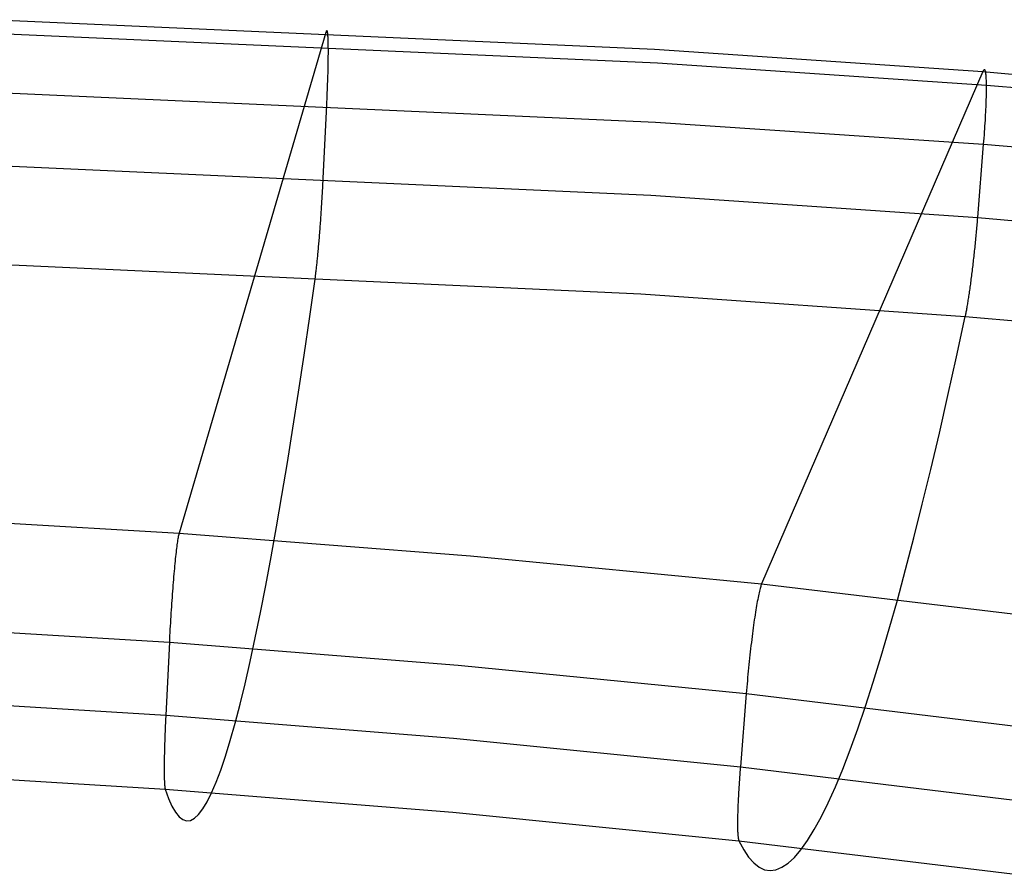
# Model space of a CAD drawing. Header units: millimetres. Extents: x 119 to 175.9, y -203.1 to -153.8.
# Tile 284 of 377: x 150.7 to 153.8, y -156.6 to -153.9. Entities that reach past the tile are written whole.
import ezdxf

# ---------------------------------------------------------------- set-up
doc = ezdxf.new("R2010")
doc.units = ezdxf.units.MM
doc.header["$MEASUREMENT"] = 0
doc.layers.add('Livello 03', color=5, linetype='Continuous', true_color=0x0000ff)

msp = doc.modelspace()

# ---------------------------------------------------------------- linework, layer by layer
at = {"layer": 'Livello 03'}
for p, q in [((150.6321, -153.8541, 66.1715), (152.7329, -153.9486, 66.1242)), ((150.6381, -153.8984, 66.3936), (152.7426, -153.9923, 66.3475)), ((151.6829, -153.8945, 66.1514), (151.214, -155.4934, 58.1638)), ((151.6834, -153.8927, 66.1614), (151.6829, -153.8945, 66.1514)), ((151.684, -153.8912, 66.1714), (151.6834, -153.8927, 66.1614)), ((151.6845, -153.89, 66.1814), (151.684, -153.8912, 66.1714)), ((151.6851, -153.8893, 66.1915), (151.6845, -153.89, 66.1814)), ((151.6856, -153.8888, 66.2016), (151.6851, -153.8893, 66.1915)), ((151.686, -153.8887, 66.2118), (151.6856, -153.8888, 66.2016)), ((151.6865, -153.889, 66.2219), (151.686, -153.8887, 66.2118)), ((151.6869, -153.8896, 66.232), (151.6865, -153.889, 66.2219)), ((151.6874, -153.8905, 66.242), (151.6869, -153.8896, 66.232)), ((151.6878, -153.8918, 66.2521), (151.6874, -153.8905, 66.242)), ((151.6881, -153.8934, 66.2621), (151.6878, -153.8918, 66.2521)), ((151.6885, -153.8954, 66.272), (151.6881, -153.8934, 66.2621)), ((151.6888, -153.8977, 66.2819), (151.6885, -153.8954, 66.272)), ((151.6891, -153.9003, 66.2916), (151.6888, -153.8977, 66.2819)), ((151.6894, -153.9033, 66.3013), (151.6891, -153.9003, 66.2916)), ((151.6897, -153.9066, 66.3109), (151.6894, -153.9033, 66.3013)), ((151.6899, -153.9102, 66.3204), (151.6897, -153.9066, 66.3109)), ((151.6901, -153.9141, 66.3297), (151.6899, -153.9102, 66.3204)), ((151.6903, -153.9184, 66.3389), (151.6901, -153.9141, 66.3297)), ((151.6905, -153.923, 66.3479), (151.6903, -153.9184, 66.3389)), ((151.6906, -153.9278, 66.3568), (151.6905, -153.923, 66.3479)), ((151.6907, -153.933, 66.3655), (151.6906, -153.9278, 66.3568)), ((151.6908, -153.9385, 66.374), (151.6907, -153.933, 66.3655)), ((151.6908, -153.9443, 66.3824), (151.6908, -153.9385, 66.374)), ((151.6909, -153.9503, 66.3905), (151.6908, -153.9443, 66.3824)), ((151.6906, -153.9844, 66.4278), (151.6907, -153.9771, 66.4208)), ((151.6907, -153.9771, 66.4208), (151.6908, -153.97, 66.4136)), ((151.6908, -153.97, 66.4136), (151.6909, -153.9632, 66.4061)), ((151.6909, -153.9566, 66.3984), (151.6909, -153.9503, 66.3905)), ((151.6909, -153.9632, 66.4061), (151.6909, -153.9566, 66.3984)), ((152.7329, -153.9486, 66.1242), (153.7817, -154.0196, 66.0888)), ((151.69, -154.016, 66.4532), (151.6902, -154.0078, 66.4472)), ((151.6902, -154.0078, 66.4472), (151.6904, -153.9998, 66.441)), ((151.6904, -153.9998, 66.441), (151.6905, -153.992, 66.4346)), ((151.6905, -153.992, 66.4346), (151.6906, -153.9844, 66.4278)), ((152.7426, -153.9923, 66.3475), (153.793, -154.0629, 66.3128)), ((151.689, -154.0507, 66.474), (151.6893, -154.0418, 66.4692)), ((151.6893, -154.0418, 66.4692), (151.6895, -154.033, 66.4642)), ((151.6895, -154.033, 66.4642), (151.6898, -154.0244, 66.4588)), ((151.6898, -154.0244, 66.4588), (151.69, -154.016, 66.4532)), ((153.7817, -154.0196, 66.0888), (153.0747, -155.6557, 58.0743)), ((153.7826, -154.0177, 66.0988), (153.7817, -154.0196, 66.0888)), ((153.7817, -154.0196, 66.0888), (154.8286, -154.111, 66.0445)), ((153.7834, -154.0162, 66.1088), (153.7826, -154.0177, 66.0988)), ((153.7842, -154.0151, 66.1189), (153.7834, -154.0162, 66.1088)), ((153.785, -154.0142, 66.129), (153.7842, -154.0151, 66.1189)), ((153.7857, -154.0137, 66.1392), (153.785, -154.0142, 66.129)), ((153.7864, -154.0136, 66.1494), (153.7857, -154.0137, 66.1392)), ((153.7871, -154.0138, 66.1595), (153.7864, -154.0136, 66.1494)), ((153.7878, -154.0144, 66.1697), (153.7871, -154.0138, 66.1595)), ((153.7884, -154.0153, 66.1798), (153.7878, -154.0144, 66.1697)), ((153.789, -154.0165, 66.1899), (153.7884, -154.0153, 66.1798)), ((153.7895, -154.0181, 66.2), (153.789, -154.0165, 66.1899)), ((153.79, -154.02, 66.21), (153.7895, -154.0181, 66.2)), ((153.7905, -154.0223, 66.2199), (153.79, -154.02, 66.21)), ((153.7909, -154.0249, 66.2297), (153.7905, -154.0223, 66.2199)), ((153.7913, -154.0279, 66.2395), (153.7909, -154.0249, 66.2297)), ((153.7916, -154.0311, 66.2491), (153.7913, -154.0279, 66.2395)), ((153.792, -154.0347, 66.2587), (153.7916, -154.0311, 66.2491)), ((153.7922, -154.0386, 66.2681), (153.792, -154.0347, 66.2587)), ((153.7925, -154.0429, 66.2773), (153.7922, -154.0386, 66.2681)), ((151.6879, -154.0784, 66.4864), (151.6883, -154.069, 66.4826)), ((151.6883, -154.069, 66.4826), (151.6886, -154.0598, 66.4784)), ((151.6886, -154.0598, 66.4784), (151.689, -154.0507, 66.474)), ((153.7927, -154.0474, 66.2865), (153.7925, -154.0429, 66.2773)), ((153.7928, -154.0523, 66.2954), (153.7927, -154.0474, 66.2865)), ((153.7929, -154.0574, 66.3042), (153.7928, -154.0523, 66.2954)), ((153.793, -154.0629, 66.3128), (153.7929, -154.0574, 66.3042)), ((153.793, -154.0629, 66.3128), (154.8413, -154.1539, 66.2693)), ((153.7931, -154.0686, 66.3212), (153.793, -154.0629, 66.3128)), ((153.793, -154.0747, 66.3295), (153.7931, -154.0686, 66.3212)), ((150.6346, -154.0868, 66.5194), (152.7358, -154.1809, 66.475)), ((151.6867, -154.1072, 66.4959), (151.6871, -154.0975, 66.493)), ((151.6871, -154.0975, 66.493), (151.6876, -154.0879, 66.4899)), ((151.6876, -154.0879, 66.4899), (151.6879, -154.0784, 66.4864)), ((153.7924, -154.1088, 66.3672), (153.7926, -154.1015, 66.3602)), ((153.7926, -154.1015, 66.3602), (153.7928, -154.0944, 66.3528)), ((153.7928, -154.0944, 66.3528), (153.7929, -154.0875, 66.3453)), ((153.7929, -154.0875, 66.3453), (153.793, -154.081, 66.3375)), ((153.793, -154.081, 66.3375), (153.793, -154.0747, 66.3295)), ((151.6744, -154.3601, 66.5476), (151.6858, -154.1269, 66.5006)), ((151.6858, -154.1269, 66.5006), (151.6863, -154.1171, 66.4984)), ((151.6863, -154.1171, 66.4984), (151.6867, -154.1072, 66.4959)), ((153.7912, -154.1404, 66.393), (153.7916, -154.1321, 66.3869)), ((153.7916, -154.1321, 66.3869), (153.7919, -154.1241, 66.3806)), ((153.7919, -154.1241, 66.3806), (153.7922, -154.1163, 66.3741)), ((153.7922, -154.1163, 66.3741), (153.7924, -154.1088, 66.3672)), ((153.7894, -154.1751, 66.4141), (153.7899, -154.1662, 66.4093)), ((153.7899, -154.1662, 66.4093), (153.7903, -154.1574, 66.4041)), ((153.7903, -154.1574, 66.4041), (153.7908, -154.1488, 66.3987)), ((153.7908, -154.1488, 66.3987), (153.7912, -154.1404, 66.393)), ((152.7358, -154.1809, 66.475), (153.784, -154.2515, 66.4414)), ((153.7876, -154.2029, 66.4268), (153.7882, -154.1935, 66.4229)), ((153.7882, -154.1935, 66.4229), (153.7888, -154.1842, 66.4187)), ((153.7888, -154.1842, 66.4187), (153.7894, -154.1751, 66.4141)), ((153.7855, -154.2318, 66.4366), (153.7863, -154.222, 66.4337)), ((153.7863, -154.222, 66.4337), (153.7869, -154.2124, 66.4304)), ((153.7869, -154.2124, 66.4304), (153.7876, -154.2029, 66.4268)), ((153.7652, -154.4853, 66.4905), (153.784, -154.2515, 66.4414)), ((153.784, -154.2515, 66.4414), (153.7848, -154.2416, 66.4392)), ((153.784, -154.2515, 66.4414), (154.8295, -154.3424, 66.3992)), ((153.7848, -154.2416, 66.4392), (153.7855, -154.2318, 66.4366)), ((150.6263, -154.3197, 66.5656), (152.721, -154.4144, 66.5229)), ((151.6728, -154.3927, 66.5523), (151.6731, -154.3872, 66.5517)), ((151.6731, -154.3872, 66.5517), (151.6734, -154.3817, 66.5511)), ((151.6734, -154.3817, 66.5511), (151.6736, -154.3762, 66.5503)), ((151.6736, -154.3762, 66.5503), (151.6739, -154.3708, 66.5495)), ((151.6739, -154.3708, 66.5495), (151.6742, -154.3655, 66.5486)), ((151.6742, -154.3655, 66.5486), (151.6744, -154.3601, 66.5476)), ((151.6712, -154.4209, 66.5534), (151.6715, -154.4152, 66.5534)), ((151.6715, -154.4152, 66.5534), (151.6718, -154.4096, 66.5532)), ((151.6718, -154.4096, 66.5532), (151.6722, -154.4039, 66.553)), ((151.6722, -154.4039, 66.553), (151.6725, -154.3983, 66.5527)), ((151.6725, -154.3983, 66.5527), (151.6728, -154.3927, 66.5523)), ((152.721, -154.4144, 66.5229), (153.7652, -154.4853, 66.4905)), ((151.6691, -154.4555, 66.5511), (151.6694, -154.4497, 66.5517)), ((151.6694, -154.4497, 66.5517), (151.6698, -154.4439, 66.5523)), ((151.6698, -154.4439, 66.5523), (151.6702, -154.4381, 66.5527)), ((151.6702, -154.4381, 66.5527), (151.6705, -154.4324, 66.5531)), ((151.6705, -154.4324, 66.5531), (151.6709, -154.4267, 66.5533)), ((151.6709, -154.4267, 66.5533), (151.6712, -154.4209, 66.5534)), ((151.6672, -154.4843, 66.546), (151.6675, -154.4786, 66.5472)), ((151.6675, -154.4786, 66.5472), (151.6679, -154.4728, 66.5484)), ((151.6679, -154.4728, 66.5484), (151.6683, -154.467, 66.5494)), ((151.6683, -154.467, 66.5494), (151.6687, -154.4613, 66.5503)), ((151.6687, -154.4613, 66.5503), (151.6691, -154.4555, 66.5511)), ((151.6647, -154.5185, 66.536), (151.6651, -154.5128, 66.538)), ((151.6651, -154.5128, 66.538), (151.6655, -154.5072, 66.5398)), ((151.6655, -154.5072, 66.5398), (151.6659, -154.5015, 66.5415)), ((151.6659, -154.5015, 66.5415), (151.6664, -154.4958, 66.5431)), ((151.6664, -154.4958, 66.5431), (151.6668, -154.4901, 66.5446)), ((151.6668, -154.4901, 66.5446), (151.6672, -154.4843, 66.546)), ((153.7624, -154.518, 66.4954), (153.7629, -154.5125, 66.4949)), ((153.7629, -154.5125, 66.4949), (153.7634, -154.5069, 66.4942)), ((153.7634, -154.5069, 66.4942), (153.7639, -154.5015, 66.4934)), ((153.7639, -154.5015, 66.4934), (153.7643, -154.496, 66.4925)), ((153.7643, -154.496, 66.4925), (153.7648, -154.4906, 66.4915)), ((153.7648, -154.4906, 66.4915), (153.7652, -154.4853, 66.4905)), ((153.7652, -154.4853, 66.4905), (154.806, -154.5764, 66.4495)), ((151.6626, -154.5459, 66.5245), (151.663, -154.5405, 66.5271)), ((151.663, -154.5405, 66.5271), (151.6634, -154.5351, 66.5295)), ((151.6634, -154.5351, 66.5295), (151.6639, -154.5296, 66.5317)), ((151.6639, -154.5296, 66.5317), (151.6643, -154.524, 66.5339)), ((151.6643, -154.524, 66.5339), (151.6647, -154.5185, 66.536)), ((153.7599, -154.5463, 66.4968), (153.7604, -154.5406, 66.4967)), ((153.7604, -154.5406, 66.4967), (153.7609, -154.5349, 66.4966)), ((153.7609, -154.5349, 66.4966), (153.7614, -154.5292, 66.4963)), ((153.7614, -154.5292, 66.4963), (153.7619, -154.5236, 66.4959)), ((153.7619, -154.5236, 66.4959), (153.7624, -154.518, 66.4954)), ((151.6599, -154.5771, 66.5072), (151.6604, -154.5721, 66.5104)), ((151.6604, -154.5721, 66.5104), (151.6608, -154.567, 66.5134)), ((151.6608, -154.567, 66.5134), (151.6613, -154.5618, 66.5164)), ((151.6613, -154.5618, 66.5164), (151.6617, -154.5566, 66.5192)), ((151.6617, -154.5566, 66.5192), (151.6621, -154.5513, 66.5219)), ((151.6621, -154.5513, 66.5219), (151.6626, -154.5459, 66.5245)), ((153.7564, -154.581, 66.4948), (153.757, -154.5751, 66.4954)), ((153.757, -154.5751, 66.4954), (153.7576, -154.5694, 66.4959)), ((153.7576, -154.5694, 66.4959), (153.7582, -154.5636, 66.4963)), ((153.7582, -154.5636, 66.4963), (153.7587, -154.5578, 66.4966)), ((153.7587, -154.5578, 66.4966), (153.7593, -154.552, 66.4967)), ((153.7593, -154.552, 66.4967), (153.7599, -154.5463, 66.4968)), ((151.6569, -154.6102, 66.4828), (151.6573, -154.6057, 66.4865)), ((151.6573, -154.6057, 66.4865), (151.6577, -154.6012, 66.4902)), ((151.6577, -154.6012, 66.4902), (151.6582, -154.5965, 66.4938)), ((151.6582, -154.5965, 66.4938), (151.6586, -154.5918, 66.4973)), ((151.6586, -154.5918, 66.4973), (151.6591, -154.5869, 66.5007)), ((151.6591, -154.5869, 66.5007), (151.6595, -154.5821, 66.504)), ((151.6595, -154.5821, 66.504), (151.6599, -154.5771, 66.5072)), ((153.7533, -154.6099, 66.4899), (153.754, -154.6042, 66.4911)), ((153.754, -154.6042, 66.4911), (153.7546, -154.5984, 66.4922)), ((153.7546, -154.5984, 66.4922), (153.7552, -154.5926, 66.4931)), ((153.7552, -154.5926, 66.4931), (153.7558, -154.5868, 66.494)), ((153.7558, -154.5868, 66.494), (153.7564, -154.581, 66.4948)), ((150.6079, -154.6336, 66.4224), (152.689, -154.7297, 66.3811)), ((151.6534, -154.6428, 66.4502), (151.6539, -154.6391, 66.4545)), ((151.6539, -154.6391, 66.4545), (151.6543, -154.6352, 66.4587)), ((151.6543, -154.6352, 66.4587), (151.6547, -154.6313, 66.4629)), ((151.6547, -154.6313, 66.4629), (151.6551, -154.6273, 66.467)), ((151.6551, -154.6273, 66.467), (151.6556, -154.6231, 66.471)), ((151.6556, -154.6231, 66.471), (151.656, -154.6189, 66.475)), ((151.656, -154.6189, 66.475), (151.6564, -154.6146, 66.4789)), ((151.6564, -154.6146, 66.4789), (151.6569, -154.6102, 66.4828)), ((153.7494, -154.6442, 66.4801), (153.7501, -154.6386, 66.482)), ((153.7501, -154.6386, 66.482), (153.7508, -154.6329, 66.4838)), ((153.7508, -154.6329, 66.4838), (153.7514, -154.6272, 66.4855)), ((153.7514, -154.6272, 66.4855), (153.7521, -154.6215, 66.4871)), ((153.7521, -154.6215, 66.4871), (153.7527, -154.6157, 66.4885)), ((153.7527, -154.6157, 66.4885), (153.7533, -154.6099, 66.4899)), ((151.6498, -154.6719, 66.4096), (151.6502, -154.6691, 66.4143)), ((151.6502, -154.6691, 66.4143), (151.6506, -154.6662, 66.4189)), ((151.6506, -154.6662, 66.4189), (151.651, -154.6631, 66.4235)), ((151.651, -154.6631, 66.4235), (151.6514, -154.66, 66.428)), ((151.6514, -154.66, 66.428), (151.6518, -154.6568, 66.4326)), ((151.6518, -154.6568, 66.4326), (151.6522, -154.6534, 66.437)), ((151.6522, -154.6534, 66.437), (151.6526, -154.65, 66.4415)), ((151.6526, -154.65, 66.4415), (151.653, -154.6464, 66.4459)), ((151.653, -154.6464, 66.4459), (151.6534, -154.6428, 66.4502)), ((153.746, -154.6718, 66.4688), (153.7467, -154.6664, 66.4713)), ((153.7467, -154.6664, 66.4713), (153.7474, -154.6609, 66.4736)), ((153.7474, -154.6609, 66.4736), (153.7481, -154.6554, 66.4759)), ((153.7481, -154.6554, 66.4759), (153.7487, -154.6498, 66.4781)), ((153.7487, -154.6498, 66.4781), (153.7494, -154.6442, 66.4801)), ((151.6314, -154.8018, 66.1775), (151.6495, -154.6747, 66.4049)), ((151.6495, -154.6747, 66.4049), (151.6498, -154.6719, 66.4096)), ((153.7419, -154.7032, 66.4516), (153.7426, -154.6981, 66.4548)), ((153.7426, -154.6981, 66.4548), (153.7433, -154.693, 66.4578)), ((153.7433, -154.693, 66.4578), (153.744, -154.6878, 66.4607)), ((153.744, -154.6878, 66.4607), (153.7446, -154.6825, 66.4635)), ((153.7446, -154.6825, 66.4635), (153.7453, -154.6772, 66.4662)), ((153.7453, -154.6772, 66.4662), (153.746, -154.6718, 66.4688)), ((152.689, -154.7297, 66.3811), (153.7255, -154.8015, 66.3496)), ((153.737, -154.7365, 66.4273), (153.7377, -154.732, 66.431)), ((153.7377, -154.732, 66.431), (153.7384, -154.7274, 66.4347)), ((153.7384, -154.7274, 66.4347), (153.7391, -154.7227, 66.4383)), ((153.7391, -154.7227, 66.4383), (153.7398, -154.7179, 66.4417)), ((153.7398, -154.7179, 66.4417), (153.7405, -154.7131, 66.4451)), ((153.7405, -154.7131, 66.4451), (153.7412, -154.7082, 66.4484)), ((153.7412, -154.7082, 66.4484), (153.7419, -154.7032, 66.4516)), ((153.7323, -154.7656, 66.3991), (153.733, -154.7617, 66.4033)), ((153.733, -154.7617, 66.4033), (153.7337, -154.7577, 66.4075)), ((153.7337, -154.7577, 66.4075), (153.7343, -154.7537, 66.4116)), ((153.7343, -154.7537, 66.4116), (153.735, -154.7495, 66.4156)), ((153.735, -154.7495, 66.4156), (153.7357, -154.7453, 66.4196)), ((153.7357, -154.7453, 66.4196), (153.7364, -154.7409, 66.4235)), ((153.7364, -154.7409, 66.4235), (153.737, -154.7365, 66.4273)), ((153.7261, -154.7987, 66.3543), (153.7267, -154.7959, 66.3589)), ((153.7267, -154.7959, 66.3589), (153.7273, -154.7929, 66.3635)), ((153.7273, -154.7929, 66.3635), (153.7279, -154.7898, 66.3681)), ((153.7279, -154.7898, 66.3681), (153.7285, -154.7867, 66.3727)), ((153.7285, -154.7867, 66.3727), (153.7291, -154.7834, 66.3772)), ((153.7291, -154.7834, 66.3772), (153.7298, -154.78, 66.3817)), ((153.7298, -154.78, 66.3817), (153.7304, -154.7766, 66.3861)), ((153.7304, -154.7766, 66.3861), (153.731, -154.773, 66.3905)), ((153.731, -154.773, 66.3905), (153.7317, -154.7693, 66.3948)), ((153.7317, -154.7693, 66.3948), (153.7323, -154.7656, 66.3991)), ((151.6134, -154.9249, 65.9468), (151.6314, -154.8018, 66.1775)), ((153.6977, -154.93, 66.122), (153.7255, -154.8015, 66.3496)), ((153.7255, -154.8015, 66.3496), (153.7261, -154.7987, 66.3543)), ((153.7255, -154.8015, 66.3496), (154.7578, -154.8932, 66.3097)), ((151.5955, -155.0436, 65.713), (151.6134, -154.9249, 65.9468)), ((153.67, -155.0543, 65.8911), (153.6977, -154.93, 66.122)), ((151.5777, -155.1579, 65.4763), (151.5955, -155.0436, 65.713)), ((153.6425, -155.1744, 65.6572), (153.67, -155.0543, 65.8911)), ((151.56, -155.2678, 65.2368), (151.5777, -155.1579, 65.4763)), ((153.6152, -155.2901, 65.4202), (153.6425, -155.1744, 65.6572)), ((151.5425, -155.3731, 64.9946), (151.56, -155.2678, 65.2368)), ((153.5881, -155.4013, 65.1803), (153.6152, -155.2901, 65.4202)), ((151.5251, -155.4736, 64.7498), (151.5425, -155.3731, 64.9946)), ((153.5613, -155.5079, 64.9377), (153.5881, -155.4013, 65.1803)), ((150.2812, -155.4385, 58.1928), (151.214, -155.4934, 58.1638)), ((151.5079, -155.5695, 64.5025), (151.5251, -155.4736, 64.7498)), ((151.2095, -155.5161, 58.0954), (151.2088, -155.5207, 58.0861)), ((151.2102, -155.5118, 58.1048), (151.2095, -155.5161, 58.0954)), ((151.2109, -155.5079, 58.1143), (151.2102, -155.5118, 58.1048)), ((151.2115, -155.5043, 58.124), (151.2109, -155.5079, 58.1143)), ((151.2122, -155.5011, 58.1338), (151.2115, -155.5043, 58.124)), ((151.2128, -155.4982, 58.1437), (151.2122, -155.5011, 58.1338)), ((151.2134, -155.4956, 58.1537), (151.2128, -155.4982, 58.1437)), ((151.214, -155.4934, 58.1638), (151.2134, -155.4956, 58.1537)), ((151.214, -155.4934, 58.1638), (152.1454, -155.5655, 58.1238)), ((153.5348, -155.6098, 64.6925), (153.5613, -155.5079, 64.9377)), ((151.2052, -155.5482, 58.0426), (151.2044, -155.5546, 58.0346)), ((151.2059, -155.5421, 58.0509), (151.2052, -155.5482, 58.0426)), ((151.2067, -155.5363, 58.0595), (151.2059, -155.5421, 58.0509)), ((151.2074, -155.5308, 58.0682), (151.2067, -155.5363, 58.0595)), ((151.2081, -155.5255, 58.0771), (151.2074, -155.5308, 58.0682)), ((151.2088, -155.5207, 58.0861), (151.2081, -155.5255, 58.0771)), ((151.2014, -155.5829, 58.0046), (151.2006, -155.5906, 57.9977)), ((151.2021, -155.5754, 58.0117), (151.2014, -155.5829, 58.0046)), ((151.2029, -155.5682, 58.0191), (151.2021, -155.5754, 58.0117)), ((151.2037, -155.5613, 58.0267), (151.2029, -155.5682, 58.0191)), ((151.2044, -155.5546, 58.0346), (151.2037, -155.5613, 58.0267)), ((151.4909, -155.6604, 64.253), (151.5079, -155.5695, 64.5025)), ((152.1454, -155.5655, 58.1238), (153.0747, -155.6557, 58.0743)), ((151.1991, -155.6067, 57.9849), (151.1983, -155.615, 57.9789)), ((151.1998, -155.5985, 57.9912), (151.1991, -155.6067, 57.9849)), ((151.2006, -155.5906, 57.9977), (151.1998, -155.5985, 57.9912)), ((153.5085, -155.7069, 64.4448), (153.5348, -155.6098, 64.6925)), ((151.196, -155.6414, 57.9627), (151.1952, -155.6505, 57.9579)), ((151.1968, -155.6324, 57.9678), (151.196, -155.6414, 57.9627)), ((151.1975, -155.6236, 57.9732), (151.1968, -155.6324, 57.9678)), ((151.1983, -155.615, 57.9789), (151.1975, -155.6236, 57.9732)), ((151.1937, -155.6692, 57.9493), (151.193, -155.6788, 57.9455)), ((151.1945, -155.6598, 57.9534), (151.1937, -155.6692, 57.9493)), ((151.1952, -155.6505, 57.9579), (151.1945, -155.6598, 57.9534)), ((151.4741, -155.7465, 64.0012), (151.4909, -155.6604, 64.253)), ((153.0688, -155.6744, 58.0151), (153.0678, -155.6787, 58.0057)), ((153.0699, -155.6705, 58.0247), (153.0688, -155.6744, 58.0151)), ((153.0709, -155.6668, 58.0344), (153.0699, -155.6705, 58.0247)), ((153.0719, -155.6635, 58.0442), (153.0709, -155.6668, 58.0344)), ((153.0728, -155.6606, 58.0541), (153.0719, -155.6635, 58.0442)), ((153.0738, -155.658, 58.0641), (153.0728, -155.6606, 58.0541)), ((153.0747, -155.6557, 58.0743), (153.0738, -155.658, 58.0641)), ((153.0747, -155.6557, 58.0743), (154.0014, -155.7653, 58.0162)), ((151.1909, -155.7083, 57.9362), (151.1902, -155.7183, 57.9337)), ((151.1916, -155.6984, 57.9389), (151.1909, -155.7083, 57.9362)), ((151.1923, -155.6885, 57.942), (151.1916, -155.6984, 57.9389)), ((151.193, -155.6788, 57.9455), (151.1923, -155.6885, 57.942)), ((153.0622, -155.705, 57.9613), (153.0611, -155.7112, 57.953)), ((153.0634, -155.6991, 57.9698), (153.0622, -155.705, 57.9613)), ((153.0645, -155.6936, 57.9785), (153.0634, -155.6991, 57.9698)), ((153.0656, -155.6883, 57.9874), (153.0645, -155.6936, 57.9785)), ((153.0667, -155.6834, 57.9965), (153.0656, -155.6883, 57.9874)), ((153.0678, -155.6787, 58.0057), (153.0667, -155.6834, 57.9965)), ((153.4826, -155.7992, 64.1947), (153.5085, -155.7069, 64.4448)), ((151.1888, -155.7386, 57.9299), (151.1881, -155.7488, 57.9286)), ((151.1895, -155.7284, 57.9317), (151.1888, -155.7386, 57.9299)), ((151.1902, -155.7183, 57.9337), (151.1895, -155.7284, 57.9317)), ((153.0564, -155.7386, 57.9221), (153.0552, -155.7461, 57.915)), ((153.0576, -155.7313, 57.9294), (153.0564, -155.7386, 57.9221)), ((153.0587, -155.7243, 57.937), (153.0576, -155.7313, 57.9294)), ((153.0599, -155.7176, 57.9449), (153.0587, -155.7243, 57.937)), ((153.0611, -155.7112, 57.953), (153.0599, -155.7176, 57.9449)), ((151.1869, -155.7694, 57.9269), (151.1863, -155.7797, 57.9266)), ((151.1875, -155.7591, 57.9276), (151.1869, -155.7694, 57.9269)), ((151.1881, -155.7488, 57.9286), (151.1875, -155.7591, 57.9276)), ((151.4574, -155.8275, 63.7475), (151.4741, -155.7465, 64.0012)), ((153.0515, -155.7701, 57.8954), (153.0503, -155.7785, 57.8894)), ((153.0527, -155.7619, 57.9016), (153.0515, -155.7701, 57.8954)), ((153.054, -155.7539, 57.9082), (153.0527, -155.7619, 57.9016)), ((153.0552, -155.7461, 57.915), (153.054, -155.7539, 57.9082)), ((150.2583, -155.7854, 57.9609), (151.183, -155.8412, 57.9325)), ((151.1851, -155.8003, 57.9271), (151.1845, -155.8106, 57.9279)), ((151.1857, -155.79, 57.9267), (151.1851, -155.8003, 57.9271)), ((151.1863, -155.7797, 57.9266), (151.1857, -155.79, 57.9267)), ((153.0479, -155.796, 57.8784), (153.0467, -155.805, 57.8733)), ((153.0491, -155.7871, 57.8837), (153.0479, -155.796, 57.8784)), ((153.0503, -155.7785, 57.8894), (153.0491, -155.7871, 57.8837)), ((153.4569, -155.8865, 63.9424), (153.4826, -155.7992, 64.1947)), ((151.1835, -155.8311, 57.9306), (151.183, -155.8412, 57.9325)), ((151.184, -155.8209, 57.9291), (151.1835, -155.8311, 57.9306)), ((151.1845, -155.8106, 57.9279), (151.184, -155.8209, 57.9291)), ((151.441, -155.9034, 63.4919), (151.4574, -155.8275, 63.7475)), ((153.0431, -155.833, 57.8601), (153.042, -155.8426, 57.8564)), ((153.0443, -155.8235, 57.8642), (153.0431, -155.833, 57.8601)), ((153.0455, -155.8142, 57.8686), (153.0443, -155.8235, 57.8642)), ((153.0467, -155.805, 57.8733), (153.0455, -155.8142, 57.8686)), ((151.183, -155.8412, 57.9325), (151.1716, -156.0746, 57.9795)), ((151.183, -155.8412, 57.9325), (152.1057, -155.9144, 57.8931)), ((153.0397, -155.8623, 57.8499), (153.0385, -155.8722, 57.8472)), ((153.0408, -155.8524, 57.853), (153.0397, -155.8623, 57.8499)), ((153.042, -155.8426, 57.8564), (153.0408, -155.8524, 57.853)), ((153.0363, -155.8924, 57.8428), (153.0352, -155.9027, 57.8412)), ((153.0374, -155.8823, 57.8448), (153.0363, -155.8924, 57.8428)), ((153.0385, -155.8722, 57.8472), (153.0374, -155.8823, 57.8448)), ((153.4316, -155.9688, 63.688), (153.4569, -155.8865, 63.9424)), ((151.4247, -155.9743, 63.2346), (151.441, -155.9034, 63.4919)), ((152.1057, -155.9144, 57.8931), (153.0257, -156.0056, 57.8445)), ((153.0331, -155.9232, 57.839), (153.0321, -155.9336, 57.8384)), ((153.0342, -155.9129, 57.8399), (153.0331, -155.9232, 57.839)), ((153.0352, -155.9027, 57.8412), (153.0342, -155.9129, 57.8399)), ((153.0301, -155.9543, 57.8383), (153.0292, -155.9646, 57.8388)), ((153.0311, -155.9439, 57.8382), (153.0301, -155.9543, 57.8383)), ((153.0321, -155.9336, 57.8384), (153.0311, -155.9439, 57.8382)), ((151.4087, -156.0399, 62.9758), (151.4247, -155.9743, 63.2346)), ((153.0274, -155.9852, 57.841), (153.0265, -155.9955, 57.8425)), ((153.0283, -155.9749, 57.8397), (153.0274, -155.9852, 57.841)), ((153.0292, -155.9646, 57.8388), (153.0283, -155.9749, 57.8397)), ((153.4066, -156.046, 63.4318), (153.4316, -155.9688, 63.688)), ((150.2501, -156.0186, 58.0072), (151.1716, -156.0746, 57.9795)), ((153.0257, -156.0056, 57.8445), (153.0069, -156.2397, 57.8936)), ((153.0265, -155.9955, 57.8425), (153.0257, -156.0056, 57.8445)), ((153.0257, -156.0056, 57.8445), (153.9423, -156.1161, 57.7875)), ((151.393, -156.1003, 62.7155), (151.4087, -156.0399, 62.9758)), ((153.382, -156.1181, 63.1738), (153.4066, -156.046, 63.4318)), ((151.1711, -156.0853, 57.9818), (151.1708, -156.0906, 57.9832)), ((151.1713, -156.0799, 57.9806), (151.1711, -156.0853, 57.9818)), ((151.1716, -156.0746, 57.9795), (151.1713, -156.0799, 57.9806)), ((151.1716, -156.0746, 57.9795), (152.0909, -156.1481, 57.9411)), ((151.1697, -156.1172, 57.9914), (151.1695, -156.1225, 57.9934)), ((151.1699, -156.1119, 57.9896), (151.1697, -156.1172, 57.9914)), ((151.1701, -156.1066, 57.9878), (151.1699, -156.1119, 57.9896)), ((151.1704, -156.1013, 57.9862), (151.1701, -156.1066, 57.9878)), ((151.1706, -156.0959, 57.9846), (151.1704, -156.1013, 57.9862)), ((151.1708, -156.0906, 57.9832), (151.1706, -156.0959, 57.9846)), ((151.3775, -156.1554, 62.454), (151.393, -156.1003, 62.7155)), ((151.1685, -156.1488, 58.005), (151.1683, -156.1539, 58.0077)), ((151.1687, -156.1436, 58.0025), (151.1685, -156.1488, 58.005)), ((151.1689, -156.1383, 58), (151.1687, -156.1436, 58.0025)), ((151.1691, -156.1331, 57.9977), (151.1689, -156.1383, 58)), ((151.1693, -156.1278, 57.9955), (151.1691, -156.1331, 57.9977)), ((151.1695, -156.1225, 57.9934), (151.1693, -156.1278, 57.9955)), ((152.0909, -156.1481, 57.9411), (153.0069, -156.2397, 57.8936)), ((153.3578, -156.185, 62.9141), (153.382, -156.1181, 63.1738)), ((151.1676, -156.1792, 58.0225), (151.1674, -156.1841, 58.0258)), ((151.1677, -156.1742, 58.0193), (151.1676, -156.1792, 58.0225)), ((151.1678, -156.1692, 58.0163), (151.1677, -156.1742, 58.0193)), ((151.168, -156.1642, 58.0133), (151.1678, -156.1692, 58.0163)), ((151.1681, -156.1591, 58.0104), (151.168, -156.1642, 58.0133)), ((151.1683, -156.1539, 58.0077), (151.1681, -156.1591, 58.0104)), ((151.3622, -156.2052, 62.1914), (151.3775, -156.1554, 62.454)), ((151.1669, -156.2077, 58.0439), (151.1668, -156.2122, 58.0478)), ((151.167, -156.2031, 58.0401), (151.1669, -156.2077, 58.0439)), ((151.1671, -156.1984, 58.0363), (151.167, -156.2031, 58.0401)), ((151.1672, -156.1937, 58.0327), (151.1671, -156.1984, 58.0363)), ((151.1673, -156.1889, 58.0292), (151.1672, -156.1937, 58.0327)), ((151.1674, -156.1841, 58.0258), (151.1673, -156.1889, 58.0292)), ((151.3472, -156.2497, 61.9279), (151.3622, -156.2052, 62.1914)), ((153.334, -156.2466, 62.6531), (153.3578, -156.185, 62.9141)), ((151.1666, -156.2336, 58.0686), (151.1665, -156.2376, 58.0731)), ((151.1665, -156.2376, 58.0731), (151.1665, -156.2415, 58.0776)), ((151.1665, -156.2415, 58.0776), (151.1665, -156.2454, 58.0822)), ((151.1667, -156.221, 58.0558), (151.1666, -156.2253, 58.06)), ((151.1666, -156.2253, 58.06), (151.1666, -156.2295, 58.0643)), ((151.1666, -156.2295, 58.0643), (151.1666, -156.2336, 58.0686)), ((151.1668, -156.2166, 58.0518), (151.1667, -156.221, 58.0558)), ((151.1668, -156.2122, 58.0478), (151.1668, -156.2166, 58.0518)), ((153.0069, -156.2397, 57.8936), (153.0065, -156.245, 57.8947)), ((153.0069, -156.2397, 57.8936), (153.9188, -156.3503, 57.8378)), ((150.2491, -156.2546, 58.2605), (151.1699, -156.3106, 58.2339)), ((151.1665, -156.2454, 58.0822), (151.1665, -156.2491, 58.0868)), ((151.1665, -156.2491, 58.0868), (151.1665, -156.2528, 58.0916)), ((151.1665, -156.2528, 58.0916), (151.1665, -156.2563, 58.0963)), ((151.1665, -156.2563, 58.0963), (151.1666, -156.2598, 58.1012)), ((151.1666, -156.2598, 58.1012), (151.1666, -156.2631, 58.1061)), ((151.1666, -156.2631, 58.1061), (151.1667, -156.2664, 58.1111)), ((151.1667, -156.2664, 58.1111), (151.1667, -156.2695, 58.1162)), ((151.1667, -156.2695, 58.1162), (151.1668, -156.2725, 58.1212)), ((151.1668, -156.2725, 58.1212), (151.1668, -156.2755, 58.1264)), ((151.3325, -156.2888, 61.6637), (151.3472, -156.2497, 61.9279)), ((153.0044, -156.2717, 57.9022), (153.0041, -156.277, 57.904)), ((153.0048, -156.2664, 57.9005), (153.0044, -156.2717, 57.9022)), ((153.0052, -156.261, 57.8989), (153.0048, -156.2664, 57.9005)), ((153.0056, -156.2557, 57.8974), (153.0052, -156.261, 57.8989)), ((153.006, -156.2503, 57.896), (153.0056, -156.2557, 57.8974)), ((153.0065, -156.245, 57.8947), (153.006, -156.2503, 57.896)), ((153.3106, -156.303, 62.3907), (153.334, -156.2466, 62.6531)), ((151.1668, -156.2755, 58.1264), (151.1669, -156.2783, 58.1316)), ((151.1669, -156.2783, 58.1316), (151.167, -156.281, 58.1368)), ((151.167, -156.281, 58.1368), (151.1671, -156.2836, 58.142)), ((151.1671, -156.2836, 58.142), (151.1672, -156.286, 58.1473)), ((151.1672, -156.286, 58.1473), (151.1673, -156.2884, 58.1526)), ((151.1673, -156.2884, 58.1526), (151.1674, -156.2907, 58.158)), ((151.1674, -156.2907, 58.158), (151.1676, -156.2928, 58.1634)), ((151.1676, -156.2928, 58.1634), (151.1677, -156.2948, 58.1688)), ((151.1677, -156.2948, 58.1688), (151.1679, -156.2968, 58.1742)), ((151.1679, -156.2968, 58.1742), (151.168, -156.2986, 58.1796)), ((151.168, -156.2986, 58.1796), (151.1682, -156.3003, 58.185)), ((151.1682, -156.3003, 58.185), (151.1683, -156.3018, 58.1905)), ((151.1683, -156.3018, 58.1905), (151.1685, -156.3033, 58.1959)), ((151.1685, -156.3033, 58.1959), (151.1687, -156.3047, 58.2014)), ((151.1687, -156.3047, 58.2014), (151.1689, -156.3059, 58.2068)), ((151.1689, -156.3059, 58.2068), (151.169, -156.3071, 58.2122)), ((151.3181, -156.3225, 61.3988), (151.3325, -156.2888, 61.6637)), ((153.0023, -156.3035, 57.9147), (153.002, -156.3088, 57.9172)), ((153.0026, -156.2983, 57.9124), (153.0023, -156.3035, 57.9147)), ((153.003, -156.293, 57.9101), (153.0026, -156.2983, 57.9124)), ((153.0033, -156.2877, 57.908), (153.003, -156.293, 57.9101)), ((153.0037, -156.2824, 57.9059), (153.0033, -156.2877, 57.908)), ((153.0041, -156.277, 57.904), (153.0037, -156.2824, 57.9059)), ((153.2876, -156.354, 62.1272), (153.3106, -156.303, 62.3907)), ((151.169, -156.3071, 58.2122), (151.1692, -156.3081, 58.2177)), ((151.1692, -156.3081, 58.2177), (151.1694, -156.309, 58.2231)), ((151.1694, -156.309, 58.2231), (151.1696, -156.3099, 58.2285)), ((151.1696, -156.3099, 58.2285), (151.1699, -156.3106, 58.2339)), ((151.1699, -156.3106, 58.2339), (152.088, -156.384, 58.1969)), ((151.1699, -156.3106, 58.2339), (151.1803, -156.3403, 58.4932)), ((151.304, -156.3508, 61.1336), (151.3181, -156.3225, 61.3988)), ((153.0005, -156.3344, 57.9313), (153.0002, -156.3394, 57.9344)), ((153.0008, -156.3294, 57.9282), (153.0005, -156.3344, 57.9313)), ((153.0011, -156.3243, 57.9253), (153.0008, -156.3294, 57.9282)), ((153.0013, -156.3191, 57.9225), (153.0011, -156.3243, 57.9253)), ((153.0017, -156.314, 57.9198), (153.0013, -156.3191, 57.9225)), ((153.002, -156.3088, 57.9172), (153.0017, -156.314, 57.9198)), ((151.1803, -156.3403, 58.4932), (151.1912, -156.3649, 58.7539)), ((151.1912, -156.3649, 58.7539), (151.2024, -156.3844, 59.0157)), ((151.2902, -156.3737, 60.868), (151.304, -156.3508, 61.1336)), ((152.999, -156.3683, 57.9554), (152.9988, -156.3729, 57.9593)), ((152.9991, -156.3636, 57.9517), (152.999, -156.3683, 57.9554)), ((152.9993, -156.3589, 57.948), (152.9991, -156.3636, 57.9517)), ((152.9995, -156.3541, 57.9445), (152.9993, -156.3589, 57.948)), ((152.9998, -156.3493, 57.941), (152.9995, -156.3541, 57.9445)), ((153, -156.3444, 57.9376), (152.9998, -156.3493, 57.941)), ((153.0002, -156.3394, 57.9344), (153, -156.3444, 57.9376)), ((153.265, -156.3997, 61.8628), (153.2876, -156.354, 62.1272)), ((151.2024, -156.3844, 59.0157), (151.2139, -156.3988, 59.2785)), ((151.2139, -156.3988, 59.2785), (151.2258, -156.4079, 59.5422)), ((151.2634, -156.4035, 60.3369), (151.2766, -156.3913, 60.6024)), ((151.2766, -156.3913, 60.6024), (151.2902, -156.3737, 60.868)), ((152.088, -156.384, 58.1969), (153.0023, -156.4754, 58.151)), ((152.9981, -156.3988, 57.9844), (152.998, -156.4028, 57.9889)), ((152.9982, -156.3905, 57.9757), (152.9981, -156.3947, 57.98)), ((152.9981, -156.3947, 57.98), (152.9981, -156.3988, 57.9844)), ((152.9984, -156.3862, 57.9714), (152.9982, -156.3905, 57.9757)), ((152.9985, -156.3819, 57.9673), (152.9984, -156.3862, 57.9714)), ((152.9986, -156.3774, 57.9632), (152.9985, -156.3819, 57.9673)), ((152.9988, -156.3729, 57.9593), (152.9986, -156.3774, 57.9632)), ((153.243, -156.4399, 61.5975), (153.265, -156.3997, 61.8628)), ((151.2258, -156.4079, 59.5422), (151.238, -156.4117, 59.8066)), ((151.238, -156.4117, 59.8066), (151.2505, -156.4103, 60.0715)), ((151.2505, -156.4103, 60.0715), (151.2634, -156.4035, 60.3369)), ((152.9979, -156.4143, 58.0028), (152.9978, -156.418, 58.0076)), ((152.9978, -156.418, 58.0076), (152.9978, -156.4215, 58.0124)), ((152.9978, -156.4215, 58.0124), (152.9978, -156.425, 58.0173)), ((152.9978, -156.425, 58.0173), (152.9979, -156.4283, 58.0223)), ((152.998, -156.4028, 57.9889), (152.9979, -156.4068, 57.9934)), ((152.9979, -156.4068, 57.9934), (152.9979, -156.4106, 57.9981)), ((152.9979, -156.4106, 57.9981), (152.9979, -156.4143, 58.0028)), ((152.9979, -156.4283, 58.0223), (152.9979, -156.4316, 58.0273)), ((152.9979, -156.4316, 58.0273), (152.998, -156.4347, 58.0324)), ((152.998, -156.4347, 58.0324), (152.998, -156.4377, 58.0376)), ((152.998, -156.4377, 58.0376), (152.9981, -156.4406, 58.0427)), ((152.9981, -156.4406, 58.0427), (152.9982, -156.4434, 58.048)), ((152.9982, -156.4434, 58.048), (152.9983, -156.4461, 58.0532)), ((152.9983, -156.4461, 58.0532), (152.9984, -156.4487, 58.0585)), ((152.9984, -156.4487, 58.0585), (152.9986, -156.4511, 58.0639)), ((152.9986, -156.4511, 58.0639), (152.9987, -156.4535, 58.0692)), ((152.9987, -156.4535, 58.0692), (152.9989, -156.4557, 58.0746)), ((152.9989, -156.4557, 58.0746), (152.999, -156.4579, 58.0801)), ((152.999, -156.4579, 58.0801), (152.9992, -156.4599, 58.0855)), ((152.9992, -156.4599, 58.0855), (152.9994, -156.4618, 58.0909)), ((152.9994, -156.4618, 58.0909), (152.9996, -156.4636, 58.0964)), ((153.2213, -156.4748, 61.3316), (153.243, -156.4399, 61.5975)), ((152.9996, -156.4636, 58.0964), (152.9998, -156.4652, 58.1019)), ((152.9998, -156.4652, 58.1019), (153.0001, -156.4668, 58.1074)), ((153.0001, -156.4668, 58.1074), (153.0003, -156.4683, 58.1128)), ((153.0003, -156.4683, 58.1128), (153.0006, -156.4696, 58.1183)), ((153.0006, -156.4696, 58.1183), (153.0008, -156.4708, 58.1238)), ((153.0008, -156.4708, 58.1238), (153.0011, -156.472, 58.1293)), ((153.0011, -156.472, 58.1293), (153.0014, -156.473, 58.1347)), ((153.0014, -156.473, 58.1347), (153.0017, -156.4739, 58.1402)), ((153.0017, -156.4739, 58.1402), (153.002, -156.4747, 58.1456)), ((153.002, -156.4747, 58.1456), (153.0023, -156.4754, 58.151)), ((153.0023, -156.4754, 58.151), (153.9117, -156.5858, 58.0971)), ((153.0023, -156.4754, 58.151), (153.0175, -156.5042, 58.4119)), ((153.2002, -156.5043, 61.0653), (153.2213, -156.4748, 61.3316)), ((153.0175, -156.5042, 58.4119), (153.0333, -156.5279, 58.674)), ((153.1796, -156.5284, 60.7986), (153.2002, -156.5043, 61.0653)), ((153.0333, -156.5279, 58.674), (153.0497, -156.5464, 58.9373)), ((153.0497, -156.5464, 58.9373), (153.0666, -156.5598, 59.2015)), ((153.1398, -156.5603, 60.2651), (153.1594, -156.547, 60.5319)), ((153.1594, -156.547, 60.5319), (153.1796, -156.5284, 60.7986)), ((153.0666, -156.5598, 59.2015), (153.0841, -156.5679, 59.4666)), ((153.0841, -156.5679, 59.4666), (153.1021, -156.5707, 59.7323)), ((153.1021, -156.5707, 59.7323), (153.1207, -156.5682, 59.9985)), ((153.1207, -156.5682, 59.9985), (153.1398, -156.5603, 60.2651))]:
    msp.add_line(p, q, dxfattribs=at)

doc.saveas('drawing.dxf')
